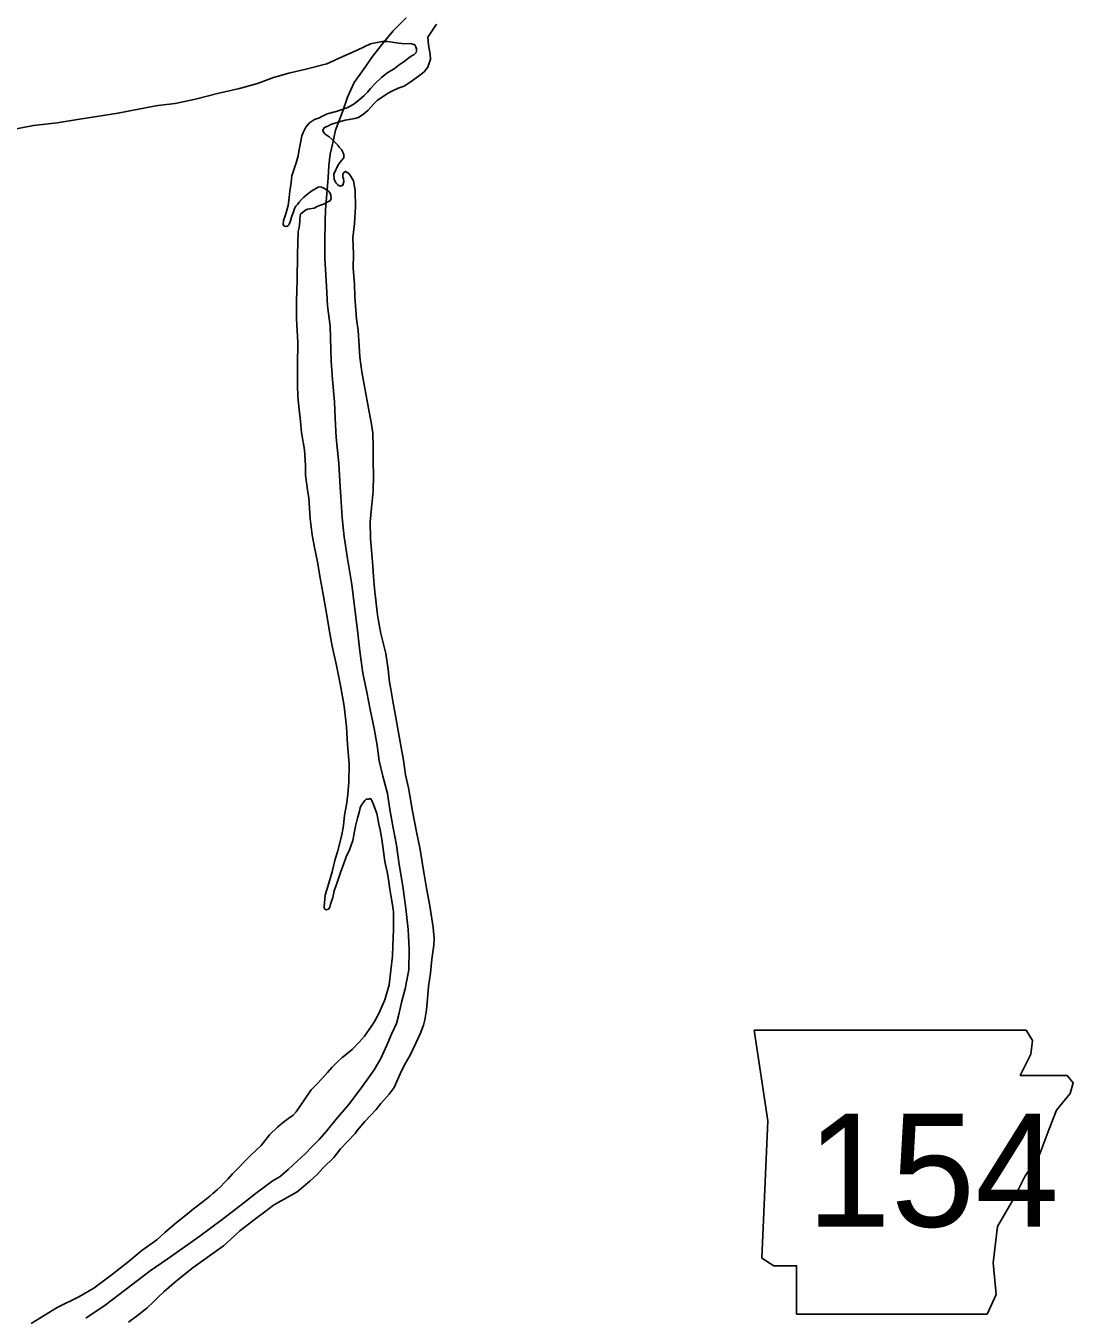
# Model space of a CAD drawing. Extents: x 31699 to 244310, y -8841 to 11474.
# Drawn here: x 97549.4 to 97940.2, y 2200.7 to 2682.7 of the extents above; entities that cross this region are included whole.
import ezdxf

# ---------------------------------------------------------------- set-up
doc = ezdxf.new("R2010")
doc.units = 0
for name, color, linetype in [('G-ANNO-TEXT', 7, 'Continuous'), ('R_Draft', 7, 'Continuous'), ('R_Logo', 7, 'Continuous')]:
    doc.layers.add(name, color=color, linetype=linetype)

msp = doc.modelspace()

# ---------------------------------------------------------------- linework, layer by layer
at = {"layer": 'G-ANNO-TEXT'}
msp.add_lwpolyline([(97821.24, 2307.84), (97826.31, 2274), (97824.06, 2222.69), (97828.57, 2219.87), (97837.03, 2219.87), (97837.03, 2201.82), (97908.08, 2201.82), (97911.46, 2209.15), (97910.34, 2220.99), (97912.03, 2234.53), (97918.23, 2245.24), (97922.18, 2253.14), (97927.82, 2261.6), (97931.2, 2270.62), (97934.02, 2277.95), (97939.1, 2284.15), (97940.23, 2288.1), (97937.97, 2290.92), (97920.49, 2290.92), (97924.43, 2298.82), (97925, 2303.89), (97922.66, 2307.79)], close=True, dxfattribs=at)
at = {"layer": 'R_Draft'}
for points in [[(97702.66, 2683.37), (97699.46, 2678.46), (97699.69, 2675.66), (97700.34, 2672.06)], [(97702.66, 2683.37), (97699.46, 2678.46), (97699.69, 2675.66), (97700.34, 2672.06)], [(97692.36, 2670.77), (97693.62, 2671.58), (97694.21, 2671.92), (97694.67, 2672.4), (97695.07, 2672.8), (97695.26, 2673.2), (97695.18, 2674.14), (97694.91, 2674.8), (97694.57, 2675.6), (97693.03, 2676.05), (97690.83, 2675.96), (97688.63, 2676.27), (97684.43, 2676.82), (97682.37, 2676.79), (97678.05, 2676.01), (97673.01, 2673.61), (97668.84, 2671.7), (97661.69, 2668.47), (97653.92, 2666.51), (97647.61, 2665.04), (97641.84, 2663.37), (97635.87, 2661.16), (97629.17, 2659.28), (97621, 2657.45), (97612.7, 2655.35), (97605.13, 2653.73), (97598.62, 2652.92), (97591.44, 2651.56), (97583.8, 2650.07), (97575.89, 2648.91), (97568.71, 2647.76), (97561.07, 2646.54), (97552.29, 2645.5), (97543.99, 2643.93)], [(97692.36, 2670.77), (97693.62, 2671.58), (97694.21, 2671.92), (97694.67, 2672.4), (97695.07, 2672.8), (97695.26, 2673.2), (97695.18, 2674.14), (97694.91, 2674.8), (97694.57, 2675.6), (97693.03, 2676.05), (97690.83, 2675.96), (97688.63, 2676.27), (97684.43, 2676.82), (97682.37, 2676.79), (97678.05, 2676.01), (97673.01, 2673.61), (97668.84, 2671.7), (97661.69, 2668.47), (97653.92, 2666.51), (97647.61, 2665.04), (97641.84, 2663.37), (97635.87, 2661.16), (97629.17, 2659.28), (97621, 2657.45), (97612.7, 2655.35), (97605.13, 2653.73), (97598.62, 2652.92), (97591.44, 2651.56), (97583.8, 2650.07), (97575.89, 2648.91), (97568.71, 2647.76), (97561.07, 2646.54), (97552.29, 2645.5), (97543.99, 2643.93)], [(97658.32, 2482.64), (97657.19, 2487.9), (97656.26, 2492.7), (97655.52, 2498.7), (97655.03, 2506.51), (97654.6, 2508.64), (97653.72, 2514.91), (97653.81, 2518.58), (97653.47, 2524.39), (97652.33, 2530.86), (97651.88, 2535.06), (97651.36, 2539.46), (97650.9, 2544.2), (97650.78, 2548.67), (97650.76, 2555.75), (97650.92, 2564.57), (97650.47, 2573.31), (97650.46, 2580.05), (97650.63, 2587.8), (97650.78, 2597.29), (97651.07, 2605.91), (97651.39, 2607.45), (97651.57, 2608.58), (97651.69, 2609.65), (97651.68, 2610.59), (97651.73, 2611.59), (97651.93, 2612.33), (97652.65, 2613.07), (97653.77, 2613.89), (97654.57, 2614.3), (97656.96, 2614.59), (97658.08, 2615.2), (97659.01, 2615.68), (97660.87, 2616.31), (97661.4, 2616.58), (97663.12, 2617.53), (97663.12, 2617.6), (97663.37, 2618.2), (97663.22, 2619.54), (97662.95, 2620.2), (97662.41, 2621), (97661.6, 2621.46), (97660.66, 2622.11), (97659.79, 2622.44), (97658.79, 2622.56), (97657.87, 2622.08), (97656.15, 2621.13), (97654.7, 2619.97), (97653.11, 2618.69), (97652.26, 2617.81), (97651.27, 2616.73), (97650.75, 2615.99), (97650.22, 2615.38), (97649.7, 2614.51), (97649.32, 2613.3), (97648.67, 2611.62), (97648.16, 2609.95), (97647.84, 2608.87), (97647.58, 2608.47), (97647.25, 2608.07), (97646.72, 2607.79), (97645.85, 2607.92), (97645.45, 2608.58), (97645.63, 2610.05), (97646.14, 2611.73), (97646.72, 2613.34), (97647.36, 2615.61), (97647.6, 2617.55), (97647.89, 2621.03), (97648.45, 2624.18), (97648.69, 2626.72), (97650.36, 2631.61), (97650.99, 2634.16), (97651.43, 2636.5), (97651.86, 2639.04), (97652.36, 2641.58), (97652.88, 2642.93), (97653.92, 2644.88), (97655.3, 2646.43), (97657.15, 2647.72), (97659.01, 2648.34), (97659.6, 2648.75), (97661.92, 2649.84), (97665.17, 2650.75), (97667.43, 2651.44), (97669.22, 2652.07), (97670.74, 2652.82), (97672, 2653.57), (97673.71, 2654.92), (97675.69, 2656.75), (97676.87, 2657.96), (97678.05, 2659.31), (97679.96, 2661.34), (97682.13, 2663.44), (97684.11, 2664.99), (97685.69, 2666.01), (97686.82, 2666.7), (97688.73, 2668.12), (97690.58, 2669.41), (97691.7, 2670.22), (97692.36, 2670.77)], [(97658.32, 2482.64), (97657.19, 2487.9), (97656.26, 2492.7), (97655.52, 2498.7), (97655.03, 2506.51), (97654.6, 2508.64), (97653.72, 2514.91), (97653.81, 2518.58), (97653.47, 2524.39), (97652.33, 2530.86), (97651.88, 2535.06), (97651.36, 2539.46), (97650.9, 2544.2), (97650.78, 2548.67), (97650.76, 2555.75), (97650.92, 2564.57), (97650.47, 2573.31), (97650.46, 2580.05), (97650.63, 2587.8), (97650.78, 2597.29), (97651.07, 2605.91), (97651.39, 2607.45), (97651.57, 2608.58), (97651.69, 2609.65), (97651.68, 2610.59), (97651.73, 2611.59), (97651.93, 2612.33), (97652.65, 2613.07), (97653.77, 2613.89), (97654.57, 2614.3), (97656.96, 2614.59), (97658.08, 2615.2), (97659.01, 2615.68), (97660.87, 2616.31), (97661.4, 2616.58), (97663.12, 2617.53), (97663.12, 2617.6), (97663.37, 2618.2), (97663.22, 2619.54), (97662.95, 2620.2), (97662.41, 2621), (97661.6, 2621.46), (97660.66, 2622.11), (97659.79, 2622.44), (97658.79, 2622.56), (97657.87, 2622.08), (97656.15, 2621.13), (97654.7, 2619.97), (97653.11, 2618.69), (97652.26, 2617.81), (97651.27, 2616.73), (97650.75, 2615.99), (97650.22, 2615.38), (97649.7, 2614.51), (97649.32, 2613.3), (97648.67, 2611.62), (97648.16, 2609.95), (97647.84, 2608.87), (97647.58, 2608.47), (97647.25, 2608.07), (97646.72, 2607.79), (97645.85, 2607.92), (97645.45, 2608.58), (97645.63, 2610.05), (97646.14, 2611.73), (97646.72, 2613.34), (97647.36, 2615.61), (97647.6, 2617.55), (97647.89, 2621.03), (97648.45, 2624.18), (97648.69, 2626.72), (97650.36, 2631.61), (97650.99, 2634.16), (97651.43, 2636.5), (97651.86, 2639.04), (97652.36, 2641.58), (97652.88, 2642.93), (97653.92, 2644.88), (97655.3, 2646.43), (97657.15, 2647.72), (97659.01, 2648.34), (97659.6, 2648.75), (97661.92, 2649.84), (97665.17, 2650.75), (97667.43, 2651.44), (97669.22, 2652.07), (97670.74, 2652.82), (97672, 2653.57), (97673.71, 2654.92), (97675.69, 2656.75), (97676.87, 2657.96), (97678.05, 2659.31), (97679.96, 2661.34), (97682.13, 2663.44), (97684.11, 2664.99), (97685.69, 2666.01), (97686.82, 2666.7), (97688.73, 2668.12), (97690.58, 2669.41), (97691.7, 2670.22), (97692.36, 2670.77)], [(97700.34, 2672.06), (97700.43, 2670.26), (97699.4, 2667.31), (97698.02, 2665.49), (97696.83, 2664.47), (97692.87, 2661.69), (97690.56, 2660.19), (97688.31, 2659.37), (97685.72, 2658.2), (97684.34, 2657.38), (97683.08, 2656.57), (97680.7, 2654.94), (97679.39, 2653.65), (97677.02, 2651.15), (97675.57, 2649.8), (97673.59, 2648.51), (97672.13, 2648.16), (97668.54, 2647.45), (97665.56, 2646.61), (97664.03, 2646.13), (97663.23, 2645.92), (97661.91, 2645.1), (97661.38, 2644.96), (97660.72, 2644.62), (97660.46, 2644.22), (97660.26, 2643.68), (97660.54, 2643.02), (97661.15, 2642.22), (97662.56, 2641.24), (97663.77, 2640.25), (97664.58, 2639.39), (97665.32, 2638.6), (97665.93, 2638.07), (97666.4, 2637.41), (97667.28, 2636.42), (97667.48, 2636.02), (97667.83, 2635.29), (97668.03, 2634.55), (97668.05, 2633.42), (97667.26, 2632.41), (97666.02, 2630.86), (97664.33, 2627.3), (97664.48, 2625.5), (97665.1, 2624.1), (97665.77, 2623.44), (97666.38, 2622.98), (97666.85, 2622.85), (97667.77, 2623.2), (97668.09, 2624.54), (97667.95, 2625.54), (97667.74, 2626.34), (97667.66, 2627.34), (97668.25, 2628.01), (97668.71, 2628.35), (97669.98, 2627.63), (97670.6, 2626.64), (97671.68, 2624.78), (97672.33, 2621.25), (97672.47, 2615.17), (97672.08, 2608.96), (97671.48, 2603.54), (97671.75, 2597.4), (97671.62, 2592.32), (97672.09, 2586.12), (97672.15, 2581.64), (97672.85, 2573.23), (97673.44, 2568.97), (97673.77, 2563.23), (97674.09, 2558.96), (97674.83, 2553.56), (97675.61, 2549.49), (97676.47, 2544.69), (97677.54, 2538.63), (97678.46, 2534.03), (97678.9, 2530.7), (97679.03, 2525.42), (97679.03, 2519.95), (97679.1, 2514.94), (97678.97, 2508.93), (97678.45, 2502.77), (97677.91, 2497.56), (97678.06, 2491.15), (97678.61, 2483.94), (97678.92, 2480.94), (97679.16, 2477.14), (97679.55, 2472.67), (97680.15, 2467.13), (97680.67, 2462.8), (97681.11, 2459.8), (97681.89, 2455.87), (97683.71, 2448.41), (97684.58, 2442.41), (97685.17, 2437.74), (97685.61, 2435.07), (97686.4, 2430.54), (97687.19, 2425.87), (97688.25, 2420.28), (97689.25, 2414.68), (97690.4, 2408.55), (97691.13, 2403.08), (97692.19, 2398.22)], [(97700.34, 2672.06), (97700.43, 2670.26), (97699.4, 2667.31), (97698.02, 2665.49), (97696.83, 2664.47), (97692.87, 2661.69), (97690.56, 2660.19), (97688.31, 2659.37), (97685.72, 2658.2), (97684.34, 2657.38), (97683.08, 2656.57), (97680.7, 2654.94), (97679.39, 2653.65), (97677.02, 2651.15), (97675.57, 2649.8), (97673.59, 2648.51), (97672.13, 2648.16), (97668.54, 2647.45), (97665.56, 2646.61), (97664.03, 2646.13), (97663.23, 2645.92), (97661.91, 2645.1), (97661.38, 2644.96), (97660.72, 2644.62), (97660.46, 2644.22), (97660.26, 2643.68), (97660.54, 2643.02), (97661.15, 2642.22), (97662.56, 2641.24), (97663.77, 2640.25), (97664.58, 2639.39), (97665.32, 2638.6), (97665.93, 2638.07), (97666.4, 2637.41), (97667.28, 2636.42), (97667.48, 2636.02), (97667.83, 2635.29), (97668.03, 2634.55), (97668.05, 2633.42), (97667.26, 2632.41), (97666.02, 2630.86), (97664.33, 2627.3), (97664.48, 2625.5), (97665.1, 2624.1), (97665.77, 2623.44), (97666.38, 2622.98), (97666.85, 2622.85), (97667.77, 2623.2), (97668.09, 2624.54), (97667.95, 2625.54), (97667.74, 2626.34), (97667.66, 2627.34), (97668.25, 2628.01), (97668.71, 2628.35), (97669.98, 2627.63), (97670.6, 2626.64), (97671.68, 2624.78), (97672.33, 2621.25), (97672.47, 2615.17), (97672.08, 2608.96), (97671.48, 2603.54), (97671.75, 2597.4), (97671.62, 2592.32), (97672.09, 2586.12), (97672.15, 2581.64), (97672.85, 2573.23), (97673.44, 2568.97), (97673.77, 2563.23), (97674.09, 2558.96), (97674.83, 2553.56), (97675.61, 2549.49), (97676.47, 2544.69), (97677.54, 2538.63), (97678.46, 2534.03), (97678.9, 2530.7), (97679.03, 2525.42), (97679.03, 2519.95), (97679.1, 2514.94), (97678.97, 2508.93), (97678.45, 2502.77), (97677.91, 2497.56), (97678.06, 2491.15), (97678.61, 2483.94), (97678.92, 2480.94), (97679.16, 2477.14), (97679.55, 2472.67), (97680.15, 2467.13), (97680.67, 2462.8), (97681.11, 2459.8), (97681.89, 2455.87), (97683.71, 2448.41), (97684.58, 2442.41), (97685.17, 2437.74), (97685.61, 2435.07), (97686.4, 2430.54), (97687.19, 2425.87), (97688.25, 2420.28), (97689.25, 2414.68), (97690.4, 2408.55), (97691.13, 2403.08), (97692.19, 2398.22)], [(97626.5, 2254.2), (97633.21, 2261.02), (97637.29, 2264.74), (97640.31, 2268.72), (97643.33, 2271.63), (97645.05, 2273.05), (97647.62, 2274.95), (97649.2, 2276.1), (97650.32, 2277.32), (97652.22, 2280.01), (97653.27, 2281.63), (97655.88, 2285.46), (97658.05, 2287.69), (97659.89, 2289.58), (97661.93, 2292.01), (97663.57, 2293.83), (97665.81, 2296.13), (97667.45, 2297.55), (97668.51, 2298.37), (97671.15, 2300.6), (97673.84, 2303.37), (97675.75, 2305.53), (97678.43, 2309.23), (97679.54, 2311.05), (97681.1, 2314.01), (97683.44, 2319.17), (97685.03, 2324.67), (97685.63, 2330.15), (97686.23, 2335.44), (97686.32, 2339.24), (97686.58, 2345.39), (97686.59, 2349.8), (97686.56, 2351.94), (97686.2, 2354.54), (97685.62, 2358.2), (97685.12, 2361.2), (97684.89, 2363.34), (97684.25, 2366.94), (97683.4, 2370.73), (97682.6, 2376.4), (97682.09, 2379.87), (97681.66, 2382.53), (97681.17, 2384.66), (97680.88, 2386.06), (97680.38, 2388.66), (97679.69, 2390.72), (97679.21, 2391.99), (97678.8, 2392.85), (97678.66, 2393.32), (97678.05, 2394.25), (97677.32, 2394.04), (97676.79, 2393.96), (97676.39, 2393.96), (97675.86, 2393.49), (97675.27, 2392.68), (97674.55, 2391.67), (97674.23, 2390.79), (97673.91, 2389.59), (97673.21, 2386.98), (97672.96, 2385.9), (97672.45, 2383.96), (97671.76, 2380.61), (97671.45, 2378.61), (97670.23, 2375.05), (97669, 2372.44), (97668.03, 2370.02), (97666.8, 2366.67), (97665.52, 2362.58), (97665.14, 2361.5), (97664.49, 2359.76), (97663.92, 2357.28), (97663.34, 2355.61), (97663.03, 2354.33), (97662.83, 2353.73), (97662.31, 2352.92), (97661.51, 2352.65), (97660.78, 2353.24), (97660.7, 2353.97), (97661.18, 2358.19), (97662.14, 2361.47), (97663.67, 2366.9), (97664.88, 2371.65), (97665.71, 2374.4), (97667.3, 2380.7), (97667.99, 2384.18), (97668.34, 2388.06), (97669.21, 2392.67), (97669.64, 2395.88), (97669.92, 2400.29), (97670.03, 2407.18), (97669.48, 2414.38), (97669.06, 2420.99), (97668.17, 2428.79), (97666.81, 2436.46), (97665.32, 2443.92), (97663.77, 2451.18), (97662.7, 2456.64), (97661.84, 2461.91), (97660.54, 2469.84), (97659.18, 2477.24), (97658.32, 2482.64)], [(97626.5, 2254.2), (97633.21, 2261.02), (97637.29, 2264.74), (97640.31, 2268.72), (97643.33, 2271.63), (97645.05, 2273.05), (97647.62, 2274.95), (97649.2, 2276.1), (97650.32, 2277.32), (97652.22, 2280.01), (97653.27, 2281.63), (97655.88, 2285.46), (97658.05, 2287.69), (97659.89, 2289.58), (97661.93, 2292.01), (97663.57, 2293.83), (97665.81, 2296.13), (97667.45, 2297.55), (97668.51, 2298.37), (97671.15, 2300.6), (97673.84, 2303.37), (97675.75, 2305.53), (97678.43, 2309.23), (97679.54, 2311.05), (97681.1, 2314.01), (97683.44, 2319.17), (97685.03, 2324.67), (97685.63, 2330.15), (97686.23, 2335.44), (97686.32, 2339.24), (97686.58, 2345.39), (97686.59, 2349.8), (97686.56, 2351.94), (97686.2, 2354.54), (97685.62, 2358.2), (97685.12, 2361.2), (97684.89, 2363.34), (97684.25, 2366.94), (97683.4, 2370.73), (97682.6, 2376.4), (97682.09, 2379.87), (97681.66, 2382.53), (97681.17, 2384.66), (97680.88, 2386.06), (97680.38, 2388.66), (97679.69, 2390.72), (97679.21, 2391.99), (97678.8, 2392.85), (97678.66, 2393.32), (97678.05, 2394.25), (97677.32, 2394.04), (97676.79, 2393.96), (97676.39, 2393.96), (97675.86, 2393.49), (97675.27, 2392.68), (97674.55, 2391.67), (97674.23, 2390.79), (97673.91, 2389.59), (97673.21, 2386.98), (97672.96, 2385.9), (97672.45, 2383.96), (97671.76, 2380.61), (97671.45, 2378.61), (97670.23, 2375.05), (97669, 2372.44), (97668.03, 2370.02), (97666.8, 2366.67), (97665.52, 2362.58), (97665.14, 2361.5), (97664.49, 2359.76), (97663.92, 2357.28), (97663.34, 2355.61), (97663.03, 2354.33), (97662.83, 2353.73), (97662.31, 2352.92), (97661.51, 2352.65), (97660.78, 2353.24), (97660.7, 2353.97), (97661.18, 2358.19), (97662.14, 2361.47), (97663.67, 2366.9), (97664.88, 2371.65), (97665.71, 2374.4), (97667.3, 2380.7), (97667.99, 2384.18), (97668.34, 2388.06), (97669.21, 2392.67), (97669.64, 2395.88), (97669.92, 2400.29), (97670.03, 2407.18), (97669.48, 2414.38), (97669.06, 2420.99), (97668.17, 2428.79), (97666.81, 2436.46), (97665.32, 2443.92), (97663.77, 2451.18), (97662.7, 2456.64), (97661.84, 2461.91), (97660.54, 2469.84), (97659.18, 2477.24), (97658.32, 2482.64)], [(97692.19, 2398.22), (97692.76, 2395.35), (97693.76, 2389.55), (97695.25, 2381.82), (97696.53, 2375.23), (97697.47, 2369.69), (97698.11, 2366.03), (97698.97, 2360.76), (97700.12, 2354.16), (97701.42, 2346.1), (97701.8, 2342.03), (97701.63, 2339.55), (97700.96, 2334.34), (97700.43, 2329.12), (97699.69, 2324.04), (97699.28, 2319.49), (97698.93, 2315.35), (97698.31, 2311.67), (97697.81, 2309.66), (97696.51, 2306.44), (97694.89, 2302.88), (97692.88, 2298.51), (97691.12, 2295.49), (97689.62, 2292.6), (97686.9, 2286.42), (97684.94, 2283.93), (97681.92, 2280.36), (97680.15, 2278.13), (97677.98, 2275.97), (97675.87, 2273.67), (97673.12, 2270.3), (97672.33, 2269.22), (97669.51, 2266.19), (97666.87, 2263.48), (97664.32, 2260.25), (97660.24, 2256.33), (97658.2, 2254.03)], [(97692.19, 2398.22), (97692.76, 2395.35), (97693.76, 2389.55), (97695.25, 2381.82), (97696.53, 2375.23), (97697.47, 2369.69), (97698.11, 2366.03), (97698.97, 2360.76), (97700.12, 2354.16), (97701.42, 2346.1), (97701.8, 2342.03), (97701.63, 2339.55), (97700.96, 2334.34), (97700.43, 2329.12), (97699.69, 2324.04), (97699.28, 2319.49), (97698.93, 2315.35), (97698.31, 2311.67), (97697.81, 2309.66), (97696.51, 2306.44), (97694.89, 2302.88), (97692.88, 2298.51), (97691.12, 2295.49), (97689.62, 2292.6), (97686.9, 2286.42), (97684.94, 2283.93), (97681.92, 2280.36), (97680.15, 2278.13), (97677.98, 2275.97), (97675.87, 2273.67), (97673.12, 2270.3), (97672.33, 2269.22), (97669.51, 2266.19), (97666.87, 2263.48), (97664.32, 2260.25), (97660.24, 2256.33), (97658.2, 2254.03)], [(97551.4, 2198.28), (97561.15, 2204.32), (97569.15, 2208.19), (97574.82, 2211.42), (97581.73, 2216.75), (97587.45, 2221.18), (97592.77, 2225.48), (97598.3, 2229.57), (97601.32, 2232.3), (97605.52, 2235.9), (97609.73, 2239.25), (97611.96, 2241.15), (97615.64, 2243.82), (97618.07, 2245.86), (97619.26, 2246.82), (97620.9, 2248.25), (97622.14, 2249.47), (97623.52, 2250.89), (97624.96, 2252.32), (97626.5, 2254.2)], [(97551.4, 2198.28), (97561.15, 2204.32), (97569.15, 2208.19), (97574.82, 2211.42), (97581.73, 2216.75), (97587.45, 2221.18), (97592.77, 2225.48), (97598.3, 2229.57), (97601.32, 2232.3), (97605.52, 2235.9), (97609.73, 2239.25), (97611.96, 2241.15), (97615.64, 2243.82), (97618.07, 2245.86), (97619.26, 2246.82), (97620.9, 2248.25), (97622.14, 2249.47), (97623.52, 2250.89), (97624.96, 2252.32), (97626.5, 2254.2)], [(97658.2, 2254.03), (97655.34, 2251.48), (97650.68, 2247.4), (97646.92, 2245.27), (97643.56, 2243.41), (97641.84, 2242.44), (97638.62, 2239.92), (97635.79, 2237.87), (97632.5, 2235.34), (97629.34, 2232.89), (97625.8, 2229.69), (97623.24, 2227.31), (97617.98, 2223.55), (97611.85, 2219.24), (97607.65, 2215.83), (97604.82, 2213.45), (97601.08, 2210.18), (97598.59, 2207.87), (97597.08, 2206.38), (97594.72, 2204.2), (97591.11, 2201.27), (97587.75, 2198.81)], [(97658.2, 2254.03), (97655.34, 2251.48), (97650.68, 2247.4), (97646.92, 2245.27), (97643.56, 2243.41), (97641.84, 2242.44), (97638.62, 2239.92), (97635.79, 2237.87), (97632.5, 2235.34), (97629.34, 2232.89), (97625.8, 2229.69), (97623.24, 2227.31), (97617.98, 2223.55), (97611.85, 2219.24), (97607.65, 2215.83), (97604.82, 2213.45), (97601.08, 2210.18), (97598.59, 2207.87), (97597.08, 2206.38), (97594.72, 2204.2), (97591.11, 2201.27), (97587.75, 2198.81)]]:
    msp.add_lwpolyline(points, dxfattribs=at)
at = {"layer": 'R_Logo'}
for points in [[(97691.38, 2685.65), (97686.44, 2680.85), (97682.44, 2675.86), (97678.77, 2671.28), (97675.37, 2666.43), (97671.96, 2661.51), (97669.5, 2656.08), (97667.57, 2650.64), (97666.28, 2647.02), (97664.99, 2643.74), (97663.92, 2638.98), (97662.97, 2634.83), (97662.49, 2630.55), (97662.21, 2625.94), (97661.29, 2614.17), (97661.08, 2609.83), (97660.97, 2602.15), (97661.05, 2595.87), (97661.58, 2585.46), (97661.94, 2578.12), (97662.96, 2570.58), (97663.32, 2557.5), (97663.87, 2550.69), (97664.57, 2542.35), (97664.85, 2536.28), (97665.27, 2529), (97666.19, 2519.26), (97666.76, 2510.59), (97666.94, 2507.05), (97667.5, 2499.04), (97668.19, 2491.97), (97669.49, 2483.84), (97671.07, 2474.11), (97672.11, 2465.97), (97673.22, 2457.1), (97674.04, 2449.23), (97675.14, 2441.09), (97676.7, 2433.9), (97677.97, 2427.5), (97679.39, 2420.44), (97680.47, 2414.04), (97681.27, 2408.31), (97682.68, 2402.58), (97684.42, 2396.19), (97685.29, 2390.12), (97686.51, 2383.32), (97687.79, 2376.79), (97688.74, 2369.59), (97690.04, 2361.59), (97691.21, 2353.19), (97692.04, 2345.39), (97692.46, 2337.98), (97692.36, 2330.36), (97690.98, 2323.27), (97689.58, 2318.11), (97688.51, 2313.16), (97687.68, 2310.27), (97685.93, 2306.31), (97684.11, 2302.22), (97681.91, 2297.18), (97679.36, 2292.95), (97676.61, 2289.18)], [(97691.38, 2685.65), (97686.44, 2680.85), (97682.44, 2675.86), (97678.77, 2671.28), (97675.37, 2666.43), (97671.96, 2661.51), (97669.5, 2656.08), (97667.57, 2650.64), (97666.28, 2647.02), (97664.99, 2643.74), (97663.92, 2638.98), (97662.97, 2634.83), (97662.49, 2630.55), (97662.21, 2625.94), (97661.29, 2614.17), (97661.08, 2609.83), (97660.97, 2602.15), (97661.05, 2595.87), (97661.58, 2585.46), (97661.94, 2578.12), (97662.96, 2570.58), (97663.32, 2557.5), (97663.87, 2550.69), (97664.57, 2542.35), (97664.85, 2536.28), (97665.27, 2529), (97666.19, 2519.26), (97666.76, 2510.59), (97666.94, 2507.05), (97667.5, 2499.04), (97668.19, 2491.97), (97669.49, 2483.84), (97671.07, 2474.11), (97672.11, 2465.97), (97673.22, 2457.1), (97674.04, 2449.23), (97675.14, 2441.09), (97676.7, 2433.9), (97677.97, 2427.5), (97679.39, 2420.44), (97680.47, 2414.04), (97681.27, 2408.31), (97682.68, 2402.58), (97684.42, 2396.19), (97685.29, 2390.12), (97686.51, 2383.32), (97687.79, 2376.79), (97688.74, 2369.59), (97690.04, 2361.59), (97691.21, 2353.19), (97692.04, 2345.39), (97692.46, 2337.98), (97692.36, 2330.36), (97690.98, 2323.27), (97689.58, 2318.11), (97688.51, 2313.16), (97687.68, 2310.27), (97685.93, 2306.31), (97684.11, 2302.22), (97681.91, 2297.18), (97679.36, 2292.95), (97676.61, 2289.18)], [(97676.61, 2289.18), (97673.67, 2285), (97669.87, 2279.95), (97665.21, 2274.55), (97661.67, 2270.04), (97658.91, 2266.93), (97656.14, 2264.23), (97653.78, 2261.73), (97647.26, 2255.78)], [(97676.61, 2289.18), (97673.67, 2285), (97669.87, 2279.95), (97665.21, 2274.55), (97661.67, 2270.04), (97658.91, 2266.93), (97656.14, 2264.23), (97653.78, 2261.73), (97647.26, 2255.78)], [(97647.26, 2255.78), (97644.39, 2253.11), (97641.75, 2251.73), (97635.5, 2247.08), (97629.65, 2242.51), (97622.68, 2237.12), (97613.93, 2230.63), (97608.01, 2226.39), (97602.21, 2222.36), (97595.76, 2217.98), (97586.81, 2211.15), (97578.99, 2205.08), (97571.81, 2200.28)], [(97647.26, 2255.78), (97644.39, 2253.11), (97641.75, 2251.73), (97635.5, 2247.08), (97629.65, 2242.51), (97622.68, 2237.12), (97613.93, 2230.63), (97608.01, 2226.39), (97602.21, 2222.36), (97595.76, 2217.98), (97586.81, 2211.15), (97578.99, 2205.08), (97571.81, 2200.28)]]:
    msp.add_lwpolyline(points, dxfattribs=at)

# ---------------------------------------------------------------- texts
at = {"layer": 'G-ANNO-TEXT'}
msp.add_text('154', height=42.24, dxfattribs=at).set_placement((97840.78, 2234.42))

doc.saveas('drawing.dxf')
